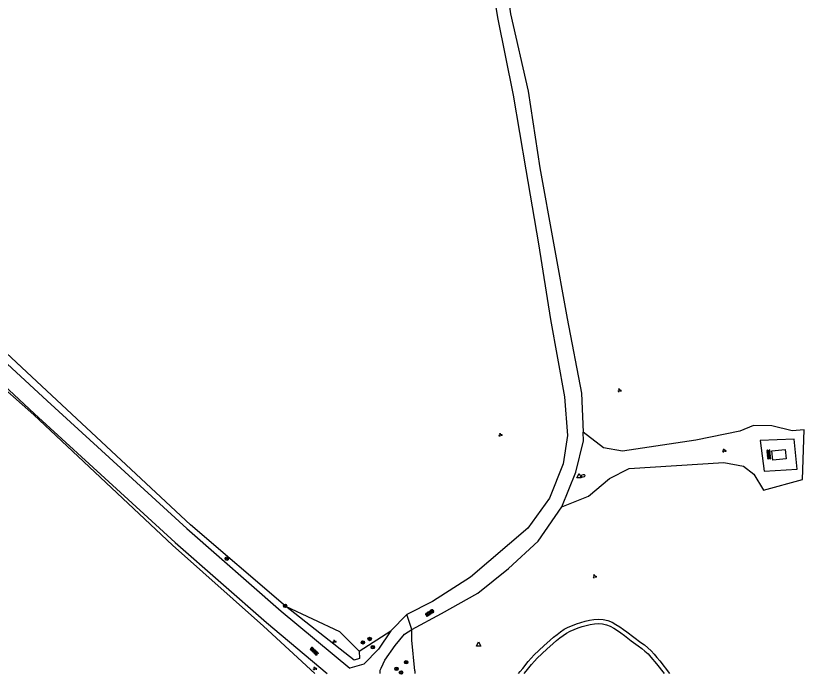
# Model space of a CAD drawing. Extents: x 128999 to 131010, y 395498 to 399007.
# Drawn here: x 129194.9 to 129376.5, y 395499.8 to 395651.4 of the extents above; entities that cross this region are included whole.
import ezdxf

# ---------------------------------------------------------------- set-up
doc = ezdxf.new("R2010")
doc.units = 0
for name, color, linetype in [('gg-afsc-draadraster', 7, 'Continuous'), ('gg-afsc-hekwerk', 7, 'Continuous'), ('gg-knt-onverhard', 7, 'Continuous'), ('gg-kntw-greppel-droge sloot', 7, 'Continuous'), ('gg-kwrk-betonelement', 7, 'Continuous'), ('gt-grn-groengrens', 7, 'Continuous'), ('gt-symb-boom', 7, 'Continuous'), ('gt-symb-brandkraan', 7, 'Continuous'), ('gt-symb-groenvak', 7, 'Continuous'), ('gt-symb-overige verharding', 7, 'Continuous'), ('gt-symb-waterafsluiter', 7, 'Continuous')]:
    doc.layers.add(name, color=color, linetype=linetype)

# ---------------------------------------------------------------- blocks, each defined once
blk = doc.blocks.new('gt0-GRVAK')
at = {"layer": 'gt-symb-groenvak'}
for p, q in [((-0.11, 0.19), (-0.23, 0.24)), ((-0.18, 0.15), (0.09, 0.15)), ((-0.09, 0.21), (-0.16, 0.32)), ((-0.05, 0.21), (-0.05, 0.39)), ((0, 0.21), (0.06, 0.32)), ((0.01, 0.19), (0.13, 0.24)), ((0.26, -0.05), (0.2, 0.06)), ((0.31, -0.05), (0.31, 0.13)), ((0.35, -0.05), (0.41, 0.06)), ((-0.24, -0.23), (-0.36, -0.18)), ((-0.32, -0.26), (-0.05, -0.26)), ((-0.23, -0.21), (-0.29, -0.1)), ((-0.18, -0.2), (-0.18, -0.02)), ((-0.14, -0.21), (-0.07, -0.1)), ((-0.12, -0.23), (0, -0.18)), ((0.24, -0.07), (0.12, -0.02)), ((0.17, -0.11), (0.44, -0.11)), ((0.37, -0.07), (0.49, -0.02))]:
    blk.add_line(p, q, dxfattribs=at)
blk = doc.blocks.new('gt0-OVH')
at = {"layer": 'gt-symb-overige verharding'}
for points in [[(-0.97, 0.3), (-0.97, 0.31), (-0.96, 0.32), (-0.97, 0.33), (-0.97, 0.34), (-0.98, 0.35), (-0.99, 0.35), (-1, 0.36), (-1.01, 0.35), (-1.02, 0.35), (-1.03, 0.34), (-1.03, 0.33), (-1.04, 0.32), (-1.03, 0.31), (-1.03, 0.3), (-1.02, 0.29), (-1.01, 0.29), (-1, 0.28), (-0.99, 0.29), (-0.98, 0.29)], [(-0.87, 0.11), (-0.87, 0.12), (-0.86, 0.13), (-0.87, 0.14), (-0.87, 0.15), (-0.88, 0.16), (-0.89, 0.16), (-0.9, 0.16), (-0.91, 0.16), (-0.92, 0.16), (-0.93, 0.15), (-0.93, 0.14), (-0.94, 0.13), (-0.93, 0.12), (-0.93, 0.11), (-0.92, 0.1), (-0.91, 0.09), (-0.9, 0.09), (-0.89, 0.09), (-0.88, 0.1)], [(-0.77, 0.3), (-0.77, 0.31), (-0.76, 0.32), (-0.77, 0.33), (-0.77, 0.34), (-0.78, 0.35), (-0.79, 0.35), (-0.8, 0.36), (-0.81, 0.35), (-0.82, 0.35), (-0.83, 0.34), (-0.83, 0.33), (-0.84, 0.32), (-0.83, 0.31), (-0.83, 0.3), (-0.82, 0.29), (-0.81, 0.29), (-0.8, 0.28), (-0.79, 0.29), (-0.78, 0.29)], [(-0.67, 0.11), (-0.67, 0.12), (-0.66, 0.13), (-0.67, 0.14), (-0.67, 0.15), (-0.68, 0.16), (-0.69, 0.16), (-0.7, 0.16), (-0.71, 0.16), (-0.72, 0.16), (-0.73, 0.15), (-0.73, 0.14), (-0.74, 0.13), (-0.73, 0.12), (-0.73, 0.11), (-0.72, 0.1), (-0.71, 0.09), (-0.7, 0.09), (-0.69, 0.09), (-0.68, 0.1)], [(-0.57, 0.3), (-0.57, 0.31), (-0.56, 0.32), (-0.57, 0.33), (-0.57, 0.34), (-0.58, 0.35), (-0.59, 0.35), (-0.6, 0.36), (-0.61, 0.35), (-0.62, 0.35), (-0.63, 0.34), (-0.63, 0.33), (-0.64, 0.32), (-0.63, 0.31), (-0.63, 0.3), (-0.62, 0.29), (-0.61, 0.29), (-0.6, 0.28), (-0.59, 0.29), (-0.58, 0.29)], [(-0.47, 0.11), (-0.47, 0.12), (-0.46, 0.13), (-0.47, 0.14), (-0.47, 0.15), (-0.48, 0.16), (-0.49, 0.16), (-0.5, 0.16), (-0.51, 0.16), (-0.52, 0.16), (-0.53, 0.15), (-0.53, 0.14), (-0.54, 0.13), (-0.53, 0.12), (-0.53, 0.11), (-0.52, 0.1), (-0.51, 0.09), (-0.5, 0.09), (-0.49, 0.09), (-0.48, 0.1)], [(-0.37, 0.3), (-0.37, 0.31), (-0.36, 0.32), (-0.37, 0.33), (-0.37, 0.34), (-0.38, 0.35), (-0.39, 0.35), (-0.4, 0.36), (-0.41, 0.35), (-0.42, 0.35), (-0.43, 0.34), (-0.43, 0.33), (-0.44, 0.32), (-0.43, 0.31), (-0.43, 0.3), (-0.42, 0.29), (-0.41, 0.29), (-0.4, 0.28), (-0.39, 0.29), (-0.38, 0.29)], [(-0.27, 0.11), (-0.27, 0.12), (-0.26, 0.13), (-0.27, 0.14), (-0.27, 0.15), (-0.28, 0.16), (-0.29, 0.16), (-0.3, 0.16), (-0.31, 0.16), (-0.32, 0.16), (-0.33, 0.15), (-0.33, 0.14), (-0.34, 0.13), (-0.33, 0.12), (-0.33, 0.11), (-0.32, 0.1), (-0.31, 0.09), (-0.3, 0.09), (-0.29, 0.09), (-0.28, 0.1)], [(-0.17, 0.3), (-0.17, 0.31), (-0.16, 0.32), (-0.17, 0.33), (-0.17, 0.34), (-0.18, 0.35), (-0.19, 0.35), (-0.2, 0.36), (-0.21, 0.35), (-0.22, 0.35), (-0.23, 0.34), (-0.23, 0.33), (-0.24, 0.32), (-0.23, 0.31), (-0.23, 0.3), (-0.22, 0.29), (-0.21, 0.29), (-0.2, 0.28), (-0.19, 0.29), (-0.18, 0.29)], [(-0.07, 0.11), (-0.07, 0.12), (-0.06, 0.13), (-0.07, 0.14), (-0.07, 0.15), (-0.08, 0.16), (-0.09, 0.16), (-0.1, 0.16), (-0.11, 0.16), (-0.12, 0.16), (-0.13, 0.15), (-0.13, 0.14), (-0.14, 0.13), (-0.13, 0.12), (-0.13, 0.11), (-0.12, 0.1), (-0.11, 0.09), (-0.1, 0.09), (-0.09, 0.09), (-0.08, 0.1)], [(0.03, 0.3), (0.03, 0.31), (0.04, 0.32), (0.03, 0.33), (0.03, 0.34), (0.02, 0.35), (0.01, 0.35), (0, 0.36), (-0.01, 0.35), (-0.02, 0.35), (-0.03, 0.34), (-0.03, 0.33), (-0.04, 0.32), (-0.03, 0.31), (-0.03, 0.3), (-0.02, 0.29), (-0.01, 0.29), (0, 0.28), (0.01, 0.29), (0.02, 0.29)], [(0.13, 0.11), (0.13, 0.12), (0.14, 0.13), (0.13, 0.14), (0.13, 0.15), (0.12, 0.16), (0.11, 0.16), (0.1, 0.16), (0.09, 0.16), (0.08, 0.16), (0.07, 0.15), (0.07, 0.14), (0.06, 0.13), (0.07, 0.12), (0.07, 0.11), (0.08, 0.1), (0.09, 0.09), (0.1, 0.09), (0.11, 0.09), (0.12, 0.1)], [(0.23, 0.3), (0.23, 0.31), (0.24, 0.32), (0.23, 0.33), (0.23, 0.34), (0.22, 0.35), (0.21, 0.35), (0.2, 0.36), (0.19, 0.35), (0.18, 0.35), (0.17, 0.34), (0.17, 0.33), (0.16, 0.32), (0.17, 0.31), (0.17, 0.3), (0.18, 0.29), (0.19, 0.29), (0.2, 0.28), (0.21, 0.29), (0.22, 0.29)], [(0.33, 0.11), (0.33, 0.12), (0.34, 0.13), (0.33, 0.14), (0.33, 0.15), (0.32, 0.16), (0.31, 0.16), (0.3, 0.16), (0.29, 0.16), (0.28, 0.16), (0.27, 0.15), (0.27, 0.14), (0.26, 0.13), (0.27, 0.12), (0.27, 0.11), (0.28, 0.1), (0.29, 0.09), (0.3, 0.09), (0.31, 0.09), (0.32, 0.1)], [(0.43, 0.3), (0.43, 0.31), (0.44, 0.32), (0.43, 0.33), (0.43, 0.34), (0.42, 0.35), (0.41, 0.35), (0.4, 0.36), (0.39, 0.35), (0.38, 0.35), (0.37, 0.34), (0.37, 0.33), (0.36, 0.32), (0.37, 0.31), (0.37, 0.3), (0.38, 0.29), (0.39, 0.29), (0.4, 0.28), (0.41, 0.29), (0.42, 0.29)], [(0.53, 0.11), (0.53, 0.12), (0.54, 0.13), (0.53, 0.14), (0.53, 0.15), (0.52, 0.16), (0.51, 0.16), (0.5, 0.16), (0.49, 0.16), (0.48, 0.16), (0.47, 0.15), (0.47, 0.14), (0.46, 0.13), (0.47, 0.12), (0.47, 0.11), (0.48, 0.1), (0.49, 0.09), (0.5, 0.09), (0.51, 0.09), (0.52, 0.1)], [(0.63, 0.3), (0.63, 0.31), (0.64, 0.32), (0.63, 0.33), (0.63, 0.34), (0.62, 0.35), (0.61, 0.35), (0.6, 0.36), (0.59, 0.35), (0.58, 0.35), (0.57, 0.34), (0.57, 0.33), (0.56, 0.32), (0.57, 0.31), (0.57, 0.3), (0.58, 0.29), (0.59, 0.29), (0.6, 0.28), (0.61, 0.29), (0.62, 0.29)], [(0.73, 0.11), (0.73, 0.12), (0.74, 0.13), (0.73, 0.14), (0.73, 0.15), (0.72, 0.16), (0.71, 0.16), (0.7, 0.16), (0.69, 0.16), (0.68, 0.16), (0.67, 0.15), (0.67, 0.14), (0.66, 0.13), (0.67, 0.12), (0.67, 0.11), (0.68, 0.1), (0.69, 0.09), (0.7, 0.09), (0.71, 0.09), (0.72, 0.1)], [(0.83, 0.3), (0.83, 0.31), (0.84, 0.32), (0.83, 0.33), (0.83, 0.34), (0.82, 0.35), (0.81, 0.35), (0.8, 0.36), (0.79, 0.35), (0.78, 0.35), (0.77, 0.34), (0.77, 0.33), (0.76, 0.32), (0.77, 0.31), (0.77, 0.3), (0.78, 0.29), (0.79, 0.29), (0.8, 0.28), (0.81, 0.29), (0.82, 0.29)], [(0.93, 0.11), (0.93, 0.12), (0.94, 0.13), (0.93, 0.14), (0.93, 0.15), (0.92, 0.16), (0.91, 0.16), (0.9, 0.16), (0.89, 0.16), (0.88, 0.16), (0.87, 0.15), (0.87, 0.14), (0.86, 0.13), (0.87, 0.12), (0.87, 0.11), (0.88, 0.1), (0.89, 0.09), (0.9, 0.09), (0.91, 0.09), (0.92, 0.1)], [(1.03, 0.3), (1.03, 0.31), (1.04, 0.32), (1.03, 0.33), (1.03, 0.34), (1.02, 0.35), (1.01, 0.35), (1, 0.36), (0.99, 0.35), (0.98, 0.35), (0.97, 0.34), (0.97, 0.33), (0.96, 0.32), (0.97, 0.31), (0.97, 0.3), (0.98, 0.29), (0.99, 0.29), (1, 0.28), (1.01, 0.29), (1.02, 0.29)], [(-0.97, -0.14), (-0.97, -0.13), (-0.96, -0.12), (-0.97, -0.11), (-0.97, -0.1), (-0.98, -0.09), (-0.99, -0.09), (-1, -0.08), (-1.01, -0.09), (-1.02, -0.09), (-1.03, -0.1), (-1.03, -0.11), (-1.04, -0.12), (-1.03, -0.13), (-1.03, -0.14), (-1.02, -0.15), (-1.01, -0.15), (-1, -0.16), (-0.99, -0.15), (-0.98, -0.15)], [(-0.87, -0.33), (-0.87, -0.32), (-0.86, -0.31), (-0.87, -0.3), (-0.87, -0.29), (-0.88, -0.28), (-0.89, -0.28), (-0.9, -0.28), (-0.91, -0.28), (-0.92, -0.28), (-0.93, -0.29), (-0.93, -0.3), (-0.94, -0.31), (-0.93, -0.32), (-0.93, -0.33), (-0.92, -0.34), (-0.91, -0.35), (-0.9, -0.35), (-0.89, -0.35), (-0.88, -0.34)], [(-0.77, -0.14), (-0.77, -0.13), (-0.76, -0.12), (-0.77, -0.11), (-0.77, -0.1), (-0.78, -0.09), (-0.79, -0.09), (-0.8, -0.08), (-0.81, -0.09), (-0.82, -0.09), (-0.83, -0.1), (-0.83, -0.11), (-0.84, -0.12), (-0.83, -0.13), (-0.83, -0.14), (-0.82, -0.15), (-0.81, -0.15), (-0.8, -0.16), (-0.79, -0.15), (-0.78, -0.15)], [(-0.67, -0.33), (-0.67, -0.32), (-0.66, -0.31), (-0.67, -0.3), (-0.67, -0.29), (-0.68, -0.28), (-0.69, -0.28), (-0.7, -0.28), (-0.71, -0.28), (-0.72, -0.28), (-0.73, -0.29), (-0.73, -0.3), (-0.74, -0.31), (-0.73, -0.32), (-0.73, -0.33), (-0.72, -0.34), (-0.71, -0.35), (-0.7, -0.35), (-0.69, -0.35), (-0.68, -0.34)], [(-0.57, -0.14), (-0.57, -0.13), (-0.56, -0.12), (-0.57, -0.11), (-0.57, -0.1), (-0.58, -0.09), (-0.59, -0.09), (-0.6, -0.08), (-0.61, -0.09), (-0.62, -0.09), (-0.63, -0.1), (-0.63, -0.11), (-0.64, -0.12), (-0.63, -0.13), (-0.63, -0.14), (-0.62, -0.15), (-0.61, -0.15), (-0.6, -0.16), (-0.59, -0.15), (-0.58, -0.15)], [(-0.47, -0.33), (-0.47, -0.32), (-0.46, -0.31), (-0.47, -0.3), (-0.47, -0.29), (-0.48, -0.28), (-0.49, -0.28), (-0.5, -0.28), (-0.51, -0.28), (-0.52, -0.28), (-0.53, -0.29), (-0.53, -0.3), (-0.54, -0.31), (-0.53, -0.32), (-0.53, -0.33), (-0.52, -0.34), (-0.51, -0.35), (-0.5, -0.35), (-0.49, -0.35), (-0.48, -0.34)], [(-0.37, -0.14), (-0.37, -0.13), (-0.36, -0.12), (-0.37, -0.11), (-0.37, -0.1), (-0.38, -0.09), (-0.39, -0.09), (-0.4, -0.08), (-0.41, -0.09), (-0.42, -0.09), (-0.43, -0.1), (-0.43, -0.11), (-0.44, -0.12), (-0.43, -0.13), (-0.43, -0.14), (-0.42, -0.15), (-0.41, -0.15), (-0.4, -0.16), (-0.39, -0.15), (-0.38, -0.15)], [(-0.27, -0.33), (-0.27, -0.32), (-0.26, -0.31), (-0.27, -0.3), (-0.27, -0.29), (-0.28, -0.28), (-0.29, -0.28), (-0.3, -0.28), (-0.31, -0.28), (-0.32, -0.28), (-0.33, -0.29), (-0.33, -0.3), (-0.34, -0.31), (-0.33, -0.32), (-0.33, -0.33), (-0.32, -0.34), (-0.31, -0.35), (-0.3, -0.35), (-0.29, -0.35), (-0.28, -0.34)], [(-0.17, -0.14), (-0.17, -0.13), (-0.16, -0.12), (-0.17, -0.11), (-0.17, -0.1), (-0.18, -0.09), (-0.19, -0.09), (-0.2, -0.08), (-0.21, -0.09), (-0.22, -0.09), (-0.23, -0.1), (-0.23, -0.11), (-0.24, -0.12), (-0.23, -0.13), (-0.23, -0.14), (-0.22, -0.15), (-0.21, -0.15), (-0.2, -0.16), (-0.19, -0.15), (-0.18, -0.15)], [(-0.07, -0.33), (-0.07, -0.32), (-0.06, -0.31), (-0.07, -0.3), (-0.07, -0.29), (-0.08, -0.28), (-0.09, -0.28), (-0.1, -0.28), (-0.11, -0.28), (-0.12, -0.28), (-0.13, -0.29), (-0.13, -0.3), (-0.14, -0.31), (-0.13, -0.32), (-0.13, -0.33), (-0.12, -0.34), (-0.11, -0.35), (-0.1, -0.35), (-0.09, -0.35), (-0.08, -0.34)], [(0.03, -0.14), (0.03, -0.13), (0.04, -0.12), (0.03, -0.11), (0.03, -0.1), (0.02, -0.09), (0.01, -0.09), (0, -0.08), (-0.01, -0.09), (-0.02, -0.09), (-0.03, -0.1), (-0.03, -0.11), (-0.04, -0.12), (-0.03, -0.13), (-0.03, -0.14), (-0.02, -0.15), (-0.01, -0.15), (0, -0.16), (0.01, -0.15), (0.02, -0.15)], [(0.13, -0.33), (0.13, -0.32), (0.14, -0.31), (0.13, -0.3), (0.13, -0.29), (0.12, -0.28), (0.11, -0.28), (0.1, -0.28), (0.09, -0.28), (0.08, -0.28), (0.07, -0.29), (0.07, -0.3), (0.06, -0.31), (0.07, -0.32), (0.07, -0.33), (0.08, -0.34), (0.09, -0.35), (0.1, -0.35), (0.11, -0.35), (0.12, -0.34)], [(0.23, -0.14), (0.23, -0.13), (0.24, -0.12), (0.23, -0.11), (0.23, -0.1), (0.22, -0.09), (0.21, -0.09), (0.2, -0.08), (0.19, -0.09), (0.18, -0.09), (0.17, -0.1), (0.17, -0.11), (0.16, -0.12), (0.17, -0.13), (0.17, -0.14), (0.18, -0.15), (0.19, -0.15), (0.2, -0.16), (0.21, -0.15), (0.22, -0.15)], [(0.33, -0.33), (0.33, -0.32), (0.34, -0.31), (0.33, -0.3), (0.33, -0.29), (0.32, -0.28), (0.31, -0.28), (0.3, -0.28), (0.29, -0.28), (0.28, -0.28), (0.27, -0.29), (0.27, -0.3), (0.26, -0.31), (0.27, -0.32), (0.27, -0.33), (0.28, -0.34), (0.29, -0.35), (0.3, -0.35), (0.31, -0.35), (0.32, -0.34)], [(0.43, -0.14), (0.43, -0.13), (0.44, -0.12), (0.43, -0.11), (0.43, -0.1), (0.42, -0.09), (0.41, -0.09), (0.4, -0.08), (0.39, -0.09), (0.38, -0.09), (0.37, -0.1), (0.37, -0.11), (0.36, -0.12), (0.37, -0.13), (0.37, -0.14), (0.38, -0.15), (0.39, -0.15), (0.4, -0.16), (0.41, -0.15), (0.42, -0.15)], [(0.53, -0.33), (0.53, -0.32), (0.54, -0.31), (0.53, -0.3), (0.53, -0.29), (0.52, -0.28), (0.51, -0.28), (0.5, -0.28), (0.49, -0.28), (0.48, -0.28), (0.47, -0.29), (0.47, -0.3), (0.46, -0.31), (0.47, -0.32), (0.47, -0.33), (0.48, -0.34), (0.49, -0.35), (0.5, -0.35), (0.51, -0.35), (0.52, -0.34)], [(0.63, -0.14), (0.63, -0.13), (0.64, -0.12), (0.63, -0.11), (0.63, -0.1), (0.62, -0.09), (0.61, -0.09), (0.6, -0.08), (0.59, -0.09), (0.58, -0.09), (0.57, -0.1), (0.57, -0.11), (0.56, -0.12), (0.57, -0.13), (0.57, -0.14), (0.58, -0.15), (0.59, -0.15), (0.6, -0.16), (0.61, -0.15), (0.62, -0.15)], [(0.73, -0.33), (0.73, -0.32), (0.74, -0.31), (0.73, -0.3), (0.73, -0.29), (0.72, -0.28), (0.71, -0.28), (0.7, -0.28), (0.69, -0.28), (0.68, -0.28), (0.67, -0.29), (0.67, -0.3), (0.66, -0.31), (0.67, -0.32), (0.67, -0.33), (0.68, -0.34), (0.69, -0.35), (0.7, -0.35), (0.71, -0.35), (0.72, -0.34)], [(0.83, -0.14), (0.83, -0.13), (0.84, -0.12), (0.83, -0.11), (0.83, -0.1), (0.82, -0.09), (0.81, -0.09), (0.8, -0.08), (0.79, -0.09), (0.78, -0.09), (0.77, -0.1), (0.77, -0.11), (0.76, -0.12), (0.77, -0.13), (0.77, -0.14), (0.78, -0.15), (0.79, -0.15), (0.8, -0.16), (0.81, -0.15), (0.82, -0.15)], [(0.93, -0.33), (0.93, -0.32), (0.94, -0.31), (0.93, -0.3), (0.93, -0.29), (0.92, -0.28), (0.91, -0.28), (0.9, -0.28), (0.89, -0.28), (0.88, -0.28), (0.87, -0.29), (0.87, -0.3), (0.86, -0.31), (0.87, -0.32), (0.87, -0.33), (0.88, -0.34), (0.89, -0.35), (0.9, -0.35), (0.91, -0.35), (0.92, -0.34)], [(1.03, -0.14), (1.03, -0.13), (1.04, -0.12), (1.03, -0.11), (1.03, -0.1), (1.02, -0.09), (1.01, -0.09), (1, -0.08), (0.99, -0.09), (0.98, -0.09), (0.97, -0.1), (0.97, -0.11), (0.96, -0.12), (0.97, -0.13), (0.97, -0.14), (0.98, -0.15), (0.99, -0.15), (1, -0.16), (1.01, -0.15), (1.02, -0.15)]]:
    blk.add_lwpolyline(points, close=True, dxfattribs=at)
blk = doc.blocks.new('gt0-WAFSL')
at = {"layer": 'gt-symb-waterafsluiter'}
for p, q in [((-0.5, -0.33), (0, 0.67)), ((0, 0.67), (0.5, -0.33)), ((0.5, -0.33), (-0.5, -0.33))]:
    blk.add_line(p, q, dxfattribs=at)
blk = doc.blocks.new('gt0-BR')
at = {"layer": 'gt-symb-brandkraan'}
for centre, radius, start, end in [((-0.24, 0), 0.206, 107.5669, 252.4331), ((0.6, -2.66), 3, 106.892, 107.5669), ((0, -0.69), 0.938, 73.108, 106.892), ((-0.6, -2.66), 3, 72.4331, 73.108), ((0.24, 0), 0.206, 287.567, 72.4331), ((0.6, 2.66), 3, 252.4331, 253.108), ((0, 0.69), 0.938, 253.108, 286.8921), ((-0.6, 2.66), 3, 286.8921, 287.567)]:
    blk.add_arc(centre, radius, start, end, dxfattribs=at)
blk = doc.blocks.new('gt0-BOOM')
at = {"layer": 'gt-symb-boom'}
for radius in [0.4, 0.2]:
    blk.add_circle((0, 0), radius, dxfattribs=at)

msp = doc.modelspace()

# ---------------------------------------------------------------- linework, layer by layer
at = {"layer": 'gg-afsc-draadraster'}
msp.add_line((129286.1, 395507.62), (129286.09, 395510.12), dxfattribs=at)
for points in [[(129256.99, 395515.46), (129235.13, 395534.2), (129203.21, 395563.97), (129188.02, 395578.09), (129176.47, 395589.3), (129155.94, 395608.12), (129137.94, 395623.1)], [(129168.79, 395586.25), (129199.05, 395559.53), (129231.02, 395529.51), (129251.91, 395510.91), (129263.75, 395500)]]:
    msp.add_lwpolyline(points, dxfattribs=at)
at = {"layer": 'gg-afsc-hekwerk'}
for p, q in [((129286.09, 395510.12), (129284.92, 395513.57)), ((129286.76, 395500.59), (129286.1, 395507.62)), ((129286.76, 395500.59), (129286.81, 395500))]:
    msp.add_line(p, q, dxfattribs=at)
at = {"layer": 'gg-knt-onverhard'}
for p, q in [((129284.92, 395513.57), (129281.27, 395509.8)), ((129279.03, 395501.17), (129279.49, 395502.19))]:
    msp.add_line(p, q, dxfattribs=at)
for points in [[(129000, 395739.97), (129017.34, 395724.73), (129030.24, 395713.19), (129047.37, 395697.8), (129064.02, 395682.34), (129081.97, 395666.22), (129099.27, 395649.94), (129123.64, 395628.08), (129146.6, 395607.66), (129169.7, 395587.28), (129199.22, 395559.73), (129231.57, 395530.15), (129252.63, 395511.74), (129266.59, 395500)], [(129294.96, 395716.62), (129301.26, 395685.5), (129302.87, 395669.22), (129305.8, 395650.95), (129309.47, 395633.12), (129312.32, 395615.9), (129315.26, 395598.85), (129318.04, 395581.45), (129321.24, 395563.7), (129321.97, 395554.76), (129320.91, 395548.22), (129317.82, 395540.3), (129312.85, 395533.45), (129299.62, 395522.14), (129290.85, 395516.57), (129284.92, 395513.57)], [(129298.92, 395717.34), (129305.42, 395686.25), (129306.37, 395669.52), (129308.83, 395651.85), (129312.91, 395634.03), (129315.56, 395616.41), (129321.87, 395581.73), (129325.15, 395564.51), (129325.55, 395555.53)], [(129116.78, 395639.14), (129125.76, 395631.04), (129149.47, 395610.65), (129169.53, 395592.82), (129202.16, 395562.77), (129234.32, 395533.36), (129256.03, 395514.35), (129271.85, 395501.22)], [(129320.65, 395538.38), (129326.75, 395540.8), (129331.6, 395544.88), (129336.13, 395547.13), (129357.91, 395548.57), (129362.44, 395547.71), (129364.85, 395545.88), (129367.09, 395542.14), (129376.04, 395544.66), (129376.46, 395556.08), (129373.65, 395555.83), (129368.99, 395556.96), (129364.79, 395557.05), (129361.64, 395555.74), (129351.49, 395553.71), (129334.61, 395551.15), (129330.24, 395551.91), (129325.55, 395555.53)], [(129320.65, 395538.38), (129323.84, 395546.3), (129325.64, 395553.52), (129325.55, 395555.53)], [(129367.21, 395546.52), (129374.82, 395547.03), (129374.14, 395553.95), (129366.3, 395553.61), (129367.21, 395546.52)], [(129286.09, 395510.12), (129292.91, 395513.78), (129301.3, 395518.45), (129308.36, 395524.12), (129315.19, 395530.44), (129320.65, 395538.38)], [(129310.64, 395500), (129311.02, 395500.41), (129311.66, 395501.16), (129312.92, 395502.72), (129313.57, 395503.49), (129314.28, 395504.24), (129316.47, 395506.32), (129317.98, 395507.66), (129318.75, 395508.31), (129319.54, 395508.95), (129320.35, 395509.57), (129321.21, 395510.15), (129322.13, 395510.64), (129323.08, 395511.06), (129324.04, 395511.42), (129325.01, 395511.74), (129325.99, 395512.02), (129327, 395512.25), (129328.03, 395512.4), (129329.08, 395512.46), (129330.14, 395512.4), (129331.2, 395512.17), (129332.2, 395511.76), (129333.1, 395511.24), (129333.97, 395510.7), (129334.81, 395510.13), (129335.63, 395509.54), (129337.23, 395508.33), (129338.84, 395507.15), (129339.65, 395506.54), (129340.44, 395505.89), (129341.2, 395505.18), (129341.89, 395504.42), (129342.55, 395503.65), (129343.19, 395502.87), (129345.44, 395500)], [(129311.99, 395500), (129312.43, 395500.52), (129313.69, 395502.08), (129314.32, 395502.83), (129314.99, 395503.54), (129317.15, 395505.58), (129318.63, 395506.9), (129319.39, 395507.54), (129320.16, 395508.16), (129320.93, 395508.75), (129321.73, 395509.29), (129322.57, 395509.74), (129323.46, 395510.14), (129324.37, 395510.48), (129325.3, 395510.78), (129326.24, 395511.05), (129327.18, 395511.26), (129328.13, 395511.41), (129329.08, 395511.46), (129330.01, 395511.4), (129330.91, 395511.21), (129331.76, 395510.86), (129332.59, 395510.39), (129333.42, 395509.86), (129334.23, 395509.31), (129335.04, 395508.73), (129336.63, 395507.53), (129338.25, 395506.35), (129339.03, 395505.76), (129339.78, 395505.14), (129340.49, 395504.48), (129341.15, 395503.76), (129342.41, 395502.24), (129344.17, 395500)], [(129281.27, 395509.8), (129278.44, 395505.57), (129275.04, 395502.11), (129271.85, 395501.22)], [(129279.49, 395502.19), (129279.85, 395503.01), (129282.27, 395506.41), (129284.41, 395509.04), (129286.09, 395510.12)], [(129278.84, 395500), (129278.84, 395500.73), (129279.03, 395501.17)]]:
    msp.add_lwpolyline(points, dxfattribs=at)
at = {"layer": 'gg-kntw-greppel-droge sloot'}
for points in [[(129256.99, 395515.46), (129269.41, 395509.67), (129274, 395505.13)], [(129274, 395505.13), (129274.06, 395503.4), (129272.82, 395503.05), (129256.99, 395515.46)]]:
    msp.add_lwpolyline(points, dxfattribs=at)
at = {"layer": 'gg-kwrk-betonelement'}
msp.add_lwpolyline([(129369.02, 395551.27), (129372.08, 395551.57), (129372.29, 395549.4), (129369.26, 395549.1), (129369.02, 395551.27)], dxfattribs=at)
at = {"layer": 'gt-grn-groengrens'}
msp.add_line((129274, 395505.13), (129281.27, 395509.8), dxfattribs=at)

# ---------------------------------------------------------------- block references
at = {"layer": 'gt-symb-boom'}
for p in [(129243.49, 395526.42), (129256.92, 395515.56), (129276.39, 395507.93), (129274.84, 395507.13), (129277.11, 395506.04), (129284.8, 395502.57), (129282.56, 395501.04), (129283.62, 395500.21)]:
    msp.add_blockref('gt0-BOOM', p, dxfattribs=at)
at = {"layer": 'gt-symb-brandkraan', "rotation": 7.575445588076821}
msp.add_blockref('gt0-BR', (129325.55, 395545.47), dxfattribs=at)
at = {"layer": 'gt-symb-groenvak'}
for p in [(129333.91, 395565.17), (129306.48, 395554.92), (129358.03, 395551.3), (129328.18, 395522.36), (129268.27, 395507.36), (129263.77, 395501.12)]:
    msp.add_blockref('gt0-GRVAK', p, dxfattribs=at)
at = {"layer": 'gt-symb-overige verharding'}
for p, rotation in [((129368.28, 395550.4), -84.20389934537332), ((129290.2, 395513.92), 33.451601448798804), ((129263.6, 395505.11), -43.541582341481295)]:
    msp.add_blockref('gt0-OVH', p, dxfattribs=dict(at, rotation=rotation))
at = {"layer": 'gt-symb-waterafsluiter'}
for p in [(129324.62, 395545.31), (129301.48, 395506.58)]:
    msp.add_blockref('gt0-WAFSL', p, dxfattribs=at)

doc.saveas('drawing.dxf')
